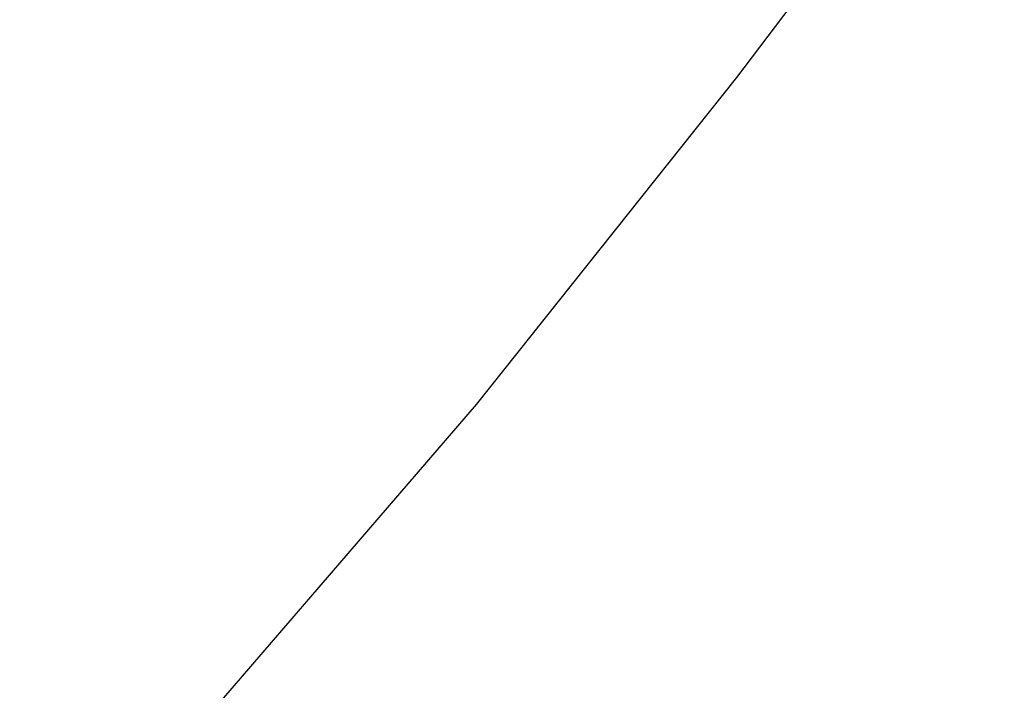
# Model space of a CAD drawing. Extents: x 10527 to 38813, y 13847 to 37526.
# Tile 354 of 656: x 35448.53 to 35451.63, y 36329.93 to 36332.04. Entities that reach past the tile are written whole.
import ezdxf

# ---------------------------------------------------------------- set-up
doc = ezdxf.new("R2010")
doc.units = 0
doc.header["$LTSCALE"] = 0.5
doc.header["$MEASUREMENT"] = 0
doc.layers.add('(032) Горизонтали утолщенные', color=32, linetype='Continuous', lineweight=30)
doc.layers.add('.', color=7, linetype='Continuous', lineweight=15)

# ---------------------------------------------------------------- blocks, each defined once
blk = doc.blocks.new('gergrgrre')
at = {"layer": '(032) Горизонтали утолщенные', "color": 32}
blk.add_polyline3d([(360282.4434, 4200430.6786, 540), (360283.18, 4200431.16, 540), (360284.49, 4200432.03, 540), (360285.81, 4200432.94, 540), (360287.13, 4200433.87, 540), (360288.43, 4200434.82, 540), (360289.68, 4200435.78, 540), (360290.88, 4200436.75, 540), (360292.02, 4200437.73, 540), (360293.12, 4200438.72, 540), (360294.15, 4200439.71, 540), (360295.13, 4200440.71, 540), (360296.05, 4200441.71, 540), (360296.91, 4200442.71, 540), (360297.73, 4200443.74, 540), (360298.54, 4200444.81, 540), (360299.36, 4200445.95, 540), (360300.22, 4200447.18, 540), (360301.14, 4200448.52, 540)], dxfattribs=at)

msp = doc.modelspace()

# ---------------------------------------------------------------- hatches: boundary and pattern name
at = {"layer": '.', "ltscale": 0.149071}
h = msp.add_hatch(color=256, dxfattribs=at)
h.dxf.hatch_style = 1
h.set_gradient(color1=(255, 255, 255), tint=1)
h.paths.add_polyline_path([(35043.2971, 36082.0132), (36343.2971, 36082.0132), (36343.2971, 37217.0132), (35043.2971, 37217.0132)])
h.paths.add_polyline_path([(35058.2971, 37202.0132), (36328.2971, 37202.0132), (36328.2971, 36097.0132), (35058.2971, 36097.0132)], flags=16)

# ---------------------------------------------------------------- block references
at = {"linetype": 'Continuous'}
msp.add_blockref('gergrgrre', (-324846.9437, -4164111.8779), dxfattribs=at)

doc.saveas('drawing.dxf')
